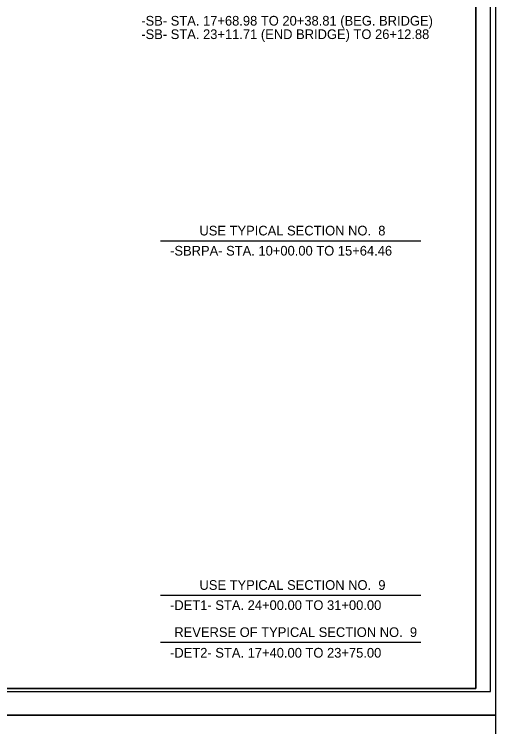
# Model space of a CAD drawing. Extents: x 2241081 to 2251104, y 658534 to 663427.
# Drawn here: x 2248908 to 2249319, y 659619 to 660227 of the extents above; entities that cross this region are included whole.
import ezdxf

# ---------------------------------------------------------------- set-up
doc = ezdxf.new("R2010")
doc.units = 0
for name, color, linetype in [('Sheet Cutting Line CELL', 7, 'Continuous'), ('Sheet Plan CELL', 7, 'Continuous'), ('Sheet Plot Border Inside CELL', 7, 'Continuous'), ('Sheet Plot Border Outside CELL', 7, 'Continuous'), ('Typical Text Label CELL', 7, 'Continuous')]:
    doc.layers.add(name, color=color, linetype=linetype)

msp = doc.modelspace()

# ---------------------------------------------------------------- linework, layer by layer
at = {"layer": 'Sheet Cutting Line CELL'}
for p, q in [((2247635.51, 659629.27), (2249319.01, 659629.26)), ((2249319.01, 659629.26), (2247635.51, 659629.27))]:
    msp.add_line(p, q, dxfattribs=at)
at = {"layer": 'Sheet Plan CELL'}
for points in [[(2247801.99, 659651.78), (2247801.97, 660701.75), (2249101.96, 660701.79), (2249101.97, 660551.73), (2249302.01, 660551.71), (2249302.01, 659651.78)], [(2249302.03, 660701.78), (2247801.99, 660701.78), (2247801.99, 659651.78), (2249302.01, 659651.78)]]:
    msp.add_lwpolyline(points, close=True, dxfattribs=at)
at = {"layer": 'Sheet Plot Border Inside CELL'}
msp.add_lwpolyline([(2247648.51, 659649.27), (2249314.49, 659649.28), (2249314.51, 660704.26), (2247648.51, 660704.27)], close=True, dxfattribs=at)
at = {"layer": 'Sheet Plot Border Outside CELL'}
for points in [[(2247635.51, 659629.27), (2249319.01, 659629.26), (2249319.01, 660724.26), (2247635.51, 660724.27)], [(2247635.5, 658534.27), (2249319, 658534.26), (2249319.01, 659629.26), (2247635.51, 659629.27)]]:
    msp.add_lwpolyline(points, close=True, dxfattribs=at)
at = {"layer": 'Typical Text Label CELL'}
for p, q in [((2249032.75, 660033.8), (2249255.06, 660033.8)), ((2249032.72, 659731.5), (2249255.03, 659731.5)), ((2249032.72, 659691.29), (2249255.03, 659691.29))]:
    msp.add_line(p, q, dxfattribs=at)

# ---------------------------------------------------------------- texts
for s, p in [('-SB- STA. 17+68.98 TO 20+38.81 (BEG. BRIDGE)', (2249016.41, 660217.35)), ('-SB- STA. 23+11.71 (END BRIDGE) TO 26+12.88', (2249016.41, 660205.87)), ('USE TYPICAL SECTION NO.  8', (2249066.07, 660038.34)), ('-SBRPA- STA. 10+00.00 TO 15+64.46', (2249041.04, 660021.18)), ('USE TYPICAL SECTION NO.  9', (2249066.11, 659736.04)), ('-DET1- STA. 24+00.00 TO 31+00.00', (2249041.01, 659718.87)), ('REVERSE OF TYPICAL SECTION NO.  9', (2249044.64, 659695.84)), ('-DET2- STA. 17+40.00 TO 23+75.00', (2249041.01, 659678.25))]:
    msp.add_text(s, height=8.25, dxfattribs=at).set_placement(p)

doc.saveas('drawing.dxf')
